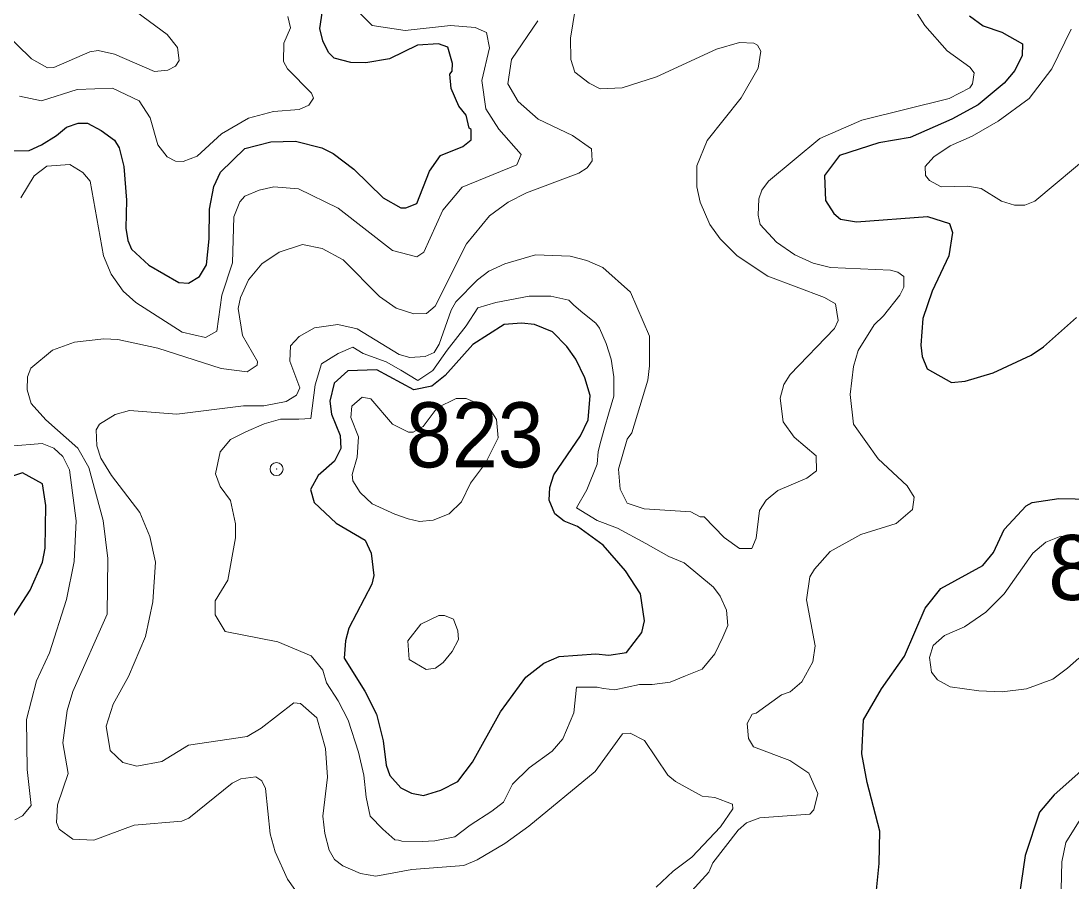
# Model space of a CAD drawing. Extents: x 673.3 to 698.5, y 6984.3 to 7012.3.
# Drawn here: x 677.314 to 678.607, y 7002.072 to 7003.132 of the extents above; entities that cross this region are included whole.
import ezdxf

# ---------------------------------------------------------------- set-up
doc = ezdxf.new("R2010")
doc.units = 0
doc.header["$LTSCALE"] = 0.032
doc.header["$PDMODE"] = 32
doc.header["$PDSIZE"] = 0.016
doc.layers.add('1', color=7, linetype='Continuous', lineweight=25)
doc.layers.add('2', color=7, linetype='Continuous', lineweight=13)
doc.layers.add('21', color=7, linetype='Continuous')

msp = doc.modelspace()

# ---------------------------------------------------------------- linework, layer by layer
at = {"layer": '1'}
for points in [[(677.3701, 7003.0009), (677.3847, 7003.0058), (677.396, 7003.0057), (677.4131, 7002.9969), (677.4292, 7002.9848), (677.4352, 7002.9754), (677.441, 7002.9524), (677.4441, 7002.911), (677.4434, 7002.8768), (677.4456, 7002.8615), (677.4504, 7002.8508), (677.4715, 7002.8312), (677.5086, 7002.8099), (677.5203, 7002.8088), (677.5339, 7002.8171), (677.5426, 7002.8315), (677.5459, 7002.8634), (677.5462, 7002.9), (677.5518, 7002.9279), (677.56, 7002.9457), (677.5899, 7002.9748), (677.6218, 7002.9829), (677.6522, 7002.9838), (677.6846, 7002.9755), (677.6987, 7002.9685), (677.7242, 7002.9493), (677.7603, 7002.9141), (677.7819, 7002.9017), (677.788, 7002.9016), (677.8014, 7002.9071), (677.817, 7002.9468), (677.8305, 7002.966), (677.8583, 7002.9772), (677.8683, 7002.9855), (677.8684, 7002.998), (677.866, 7002.9996), (677.8621, 7003.0158), (677.8531, 7003.0267), (677.8439, 7003.0484), (677.8423, 7003.0663), (677.8449, 7003.07), (677.8456, 7003.0792), (677.8396, 7003.0995), (677.8282, 7003.1035), (677.8022, 7003.1019), (677.768, 7003.0851), (677.7387, 7003.0801), (677.7205, 7003.0807), (677.6999, 7003.0857), (677.693, 7003.0928), (677.6858, 7003.1072), (677.682, 7003.1226), (677.6868, 7003.1522)], [(678.482, 7003.1382), (678.4988, 7003.1256), (678.5218, 7003.118), (678.5473, 7003.1036), (678.5468, 7003.0891), (678.5376, 7003.0707), (678.5246, 7003.0552), (678.4928, 7003.0285), (678.4603, 7003.0109), (678.4088, 7002.9883), (678.3704, 7002.9818), (678.3219, 7002.9661), (678.3033, 7002.9415), (678.3045, 7002.9105), (678.3151, 7002.8948), (678.3232, 7002.8877), (678.343, 7002.8845), (678.4303, 7002.8909), (678.4573, 7002.8825), (678.4611, 7002.8713), (678.4565, 7002.8424), (678.436, 7002.7989), (678.4245, 7002.7654), (678.4222, 7002.7326), (678.4238, 7002.7186), (678.4298, 7002.7035), (678.46, 7002.6866), (678.4767, 7002.6883), (678.511, 7002.6985), (678.5578, 7002.7201), (678.5731, 7002.7307), (678.6137, 7002.7665)], [(677.3056, 7002.9719), (677.3244, 7002.9722), (677.3394, 7002.9793), (677.358, 7002.9905), (677.3701, 7003.0009)], [(677.3031, 7002.3963), (677.3254, 7002.4311), (677.3408, 7002.4653), (677.3439, 7002.4826), (677.3447, 7002.5354), (677.3406, 7002.5619), (677.3161, 7002.5756), (677.2449, 7002.552)], [(678.367, 7002.0576), (678.3709, 7002.0946), (678.3717, 7002.1344), (678.3559, 7002.1944), (678.3493, 7002.2297), (678.3514, 7002.2712), (678.3737, 7002.3097), (678.402, 7002.3497), (678.4275, 7002.4087), (678.4467, 7002.4332), (678.4984, 7002.4615), (678.5117, 7002.4773), (678.5248, 7002.5057), (678.5517, 7002.5348), (678.5591, 7002.5391)], [(678.5591, 7002.5391), (678.5918, 7002.5439), (678.6323, 7002.5432)], [(678.6264, 7002.2148), (678.5864, 7002.179), (678.5683, 7002.1577), (678.5506, 7002.1043), (678.5386, 7002.0233), (678.5257, 7001.8692), (678.5222, 7001.8491), (678.5126, 7001.8298), (678.4995, 7001.7907), (678.4931, 7001.7524), (678.4952, 7001.7236), (678.5129, 7001.6338), (678.5175, 7001.6222), (678.5234, 7001.6139), (678.533, 7001.612), (678.5424, 7001.6157), (678.5886, 7001.6484), (678.6044, 7001.6554), (678.6635, 7001.6678)]]:
    msp.add_lwpolyline(points, dxfattribs=at)
msp.add_lwpolyline([(678.031, 7002.4863), (677.9994, 7002.5094), (677.983, 7002.516), (677.9716, 7002.5249), (677.9646, 7002.5416), (677.9653, 7002.5572), (677.9704, 7002.5728), (678.003, 7002.6209), (678.0123, 7002.6406), (678.0149, 7002.6705), (678.0086, 7002.6925), (677.9972, 7002.7155), (677.9863, 7002.7308), (677.9684, 7002.7492), (677.9466, 7002.7582), (677.9306, 7002.7598), (677.9089, 7002.7581), (677.8706, 7002.7336), (677.8364, 7002.6953), (677.8201, 7002.6821), (677.7978, 7002.6776), (677.7524, 7002.7021), (677.7167, 7002.7011), (677.6996, 7002.6857), (677.6944, 7002.6638), (677.6965, 7002.6477), (677.7071, 7002.6214), (677.708, 7002.6055), (677.7004, 7002.5896), (677.6799, 7002.5722), (677.6707, 7002.5548), (677.6752, 7002.5388), (677.7024, 7002.5135), (677.7381, 7002.4925), (677.7454, 7002.4764), (677.7487, 7002.4491), (677.7462, 7002.4385), (677.718, 7002.3843), (677.7136, 7002.3686), (677.7121, 7002.3472), (677.7375, 7002.3068), (677.7517, 7002.2784), (677.7601, 7002.2454), (677.7638, 7002.2155), (677.7683, 7002.2029), (677.7819, 7002.1876), (677.7949, 7002.1809), (677.8098, 7002.1784), (677.8311, 7002.1847), (677.8521, 7002.1955), (677.8702, 7002.2194), (677.9044, 7002.2813), (677.9358, 7002.3239), (677.958, 7002.3411), (677.9766, 7002.3495), (678.0219, 7002.3526), (678.0381, 7002.3511), (678.0596, 7002.3543), (678.0785, 7002.3788), (678.0817, 7002.3934), (678.0769, 7002.4266), (678.0583, 7002.455)], close=True, dxfattribs=at)
at = {"layer": '2'}
for points in [[(677.4256, 7003.166), (677.4943, 7003.1152), (677.5068, 7003.0989), (677.5091, 7003.0832), (677.5045, 7003.076), (677.4952, 7003.0713), (677.4787, 7003.0693), (677.4293, 7003.091), (677.4091, 7003.0953), (677.399, 7003.0936), (677.3548, 7003.0745), (677.3468, 7003.0742), (677.3273, 7003.0851), (677.2907, 7003.1209)], [(677.9995, 7003.1638), (677.9906, 7003.1106), (677.9913, 7003.0842), (677.9962, 7003.0688), (678.0139, 7003.0551), (678.0273, 7003.0482), (678.0542, 7003.0493), (678.0965, 7003.063), (678.1703, 7003.0971), (678.199, 7003.1051), (678.2163, 7003.1044), (678.221, 7003.1018), (678.225, 7003.0945), (678.2219, 7003.0737), (678.2008, 7003.037), (678.159, 7002.9846), (678.1461, 7002.9534), (678.1461, 7002.9276), (678.1505, 7002.9088), (678.1621, 7002.881), (678.175, 7002.8637), (678.1959, 7002.8426), (678.2335, 7002.8175), (678.3036, 7002.7914), (678.3169, 7002.7835), (678.3203, 7002.7631), (678.3158, 7002.7532), (678.2611, 7002.6965), (678.2533, 7002.6843), (678.2488, 7002.6673)], [(677.6427, 7003.1373), (677.6461, 7003.1232), (677.6378, 7003.1044), (677.6374, 7003.0818), (677.6425, 7003.0729), (677.6719, 7003.0427), (677.6744, 7003.0367), (677.6688, 7003.028), (677.6566, 7003.0229), (677.625, 7003.0203), (677.5945, 7003.0121), (677.5609, 7002.9929), (677.5312, 7002.9651), (677.514, 7002.9587), (677.5046, 7002.9592), (677.4942, 7002.9645), (677.4828, 7002.9791), (677.4733, 7003.0124), (677.4596, 7003.0335), (677.427, 7003.0489), (677.3834, 7003.0474), (677.3394, 7003.0335), (677.3122, 7003.0393)], [(677.9505, 7003.1318), (677.9182, 7003.0842), (677.9136, 7003.0542), (677.9263, 7003.0326), (677.9508, 7003.0107), (677.9932, 7002.9907), (678.0168, 7002.9744), (678.0176, 7002.9594), (678.0113, 7002.9511), (678.0009, 7002.9442), (677.9366, 7002.9201), (677.9141, 7002.9088), (677.8912, 7002.8917), (677.8627, 7002.8575), (677.8242, 7002.7807), (677.8136, 7002.7717), (677.7978, 7002.771), (677.7761, 7002.7783), (677.7558, 7002.7925), (677.7107, 7002.8378), (677.6851, 7002.8517), (677.6607, 7002.8567), (677.6322, 7002.8469), (677.6108, 7002.8329), (677.5944, 7002.8129), (677.5843, 7002.7911), (677.5817, 7002.7776), (677.587, 7002.7445), (677.6053, 7002.7124), (677.6049, 7002.7081), (677.5927, 7002.6996), (677.5607, 7002.704), (677.4825, 7002.729), (677.4335, 7002.7394), (677.4164, 7002.7404), (677.3802, 7002.7363), (677.3529, 7002.7264), (677.3262, 7002.7042), (677.3221, 7002.6935), (677.322, 7002.6775), (677.3269, 7002.6606), (677.3448, 7002.6408), (677.3841, 7002.6057), (677.3977, 7002.582), (677.4154, 7002.5167), (677.4213, 7002.4699), (677.4204, 7002.4015), (677.3782, 7002.3062), (677.3709, 7002.283), (677.3659, 7002.243), (677.3723, 7002.2053), (677.3591, 7002.1668), (677.3578, 7002.1449), (677.3612, 7002.1366), (677.378, 7002.1245), (677.4041, 7002.1233), (677.4535, 7002.1418), (677.5124, 7002.1465), (677.5209, 7002.1502), (677.5742, 7002.1934), (677.5849, 7002.1989), (677.6034, 7002.2011), (677.6109, 7002.1962), (677.6151, 7002.1868), (677.6208, 7002.1311), (677.6271, 7002.109), (677.6423, 7002.0751), (677.6602, 7002.0496)], [(677.9024, 7002.9987), (677.8865, 7003.0235), (677.8815, 7003.0583), (677.8911, 7003.0986), (677.8874, 7003.1176), (677.8734, 7003.1238), (677.843, 7003.1263), (677.7873, 7003.1198), (677.7467, 7003.1261), (677.7312, 7003.1412)], [(678.197, 7002.1355), (678.2075, 7002.1445), (678.2237, 7002.1506), (678.2856, 7002.1553), (678.2904, 7002.1607), (678.2951, 7002.1808), (678.284, 7002.2059), (678.2609, 7002.2215), (678.216, 7002.2381), (678.2101, 7002.2482), (678.2081, 7002.2667), (678.2144, 7002.2783), (678.2192, 7002.2794), (678.2506, 7002.3021), (678.2612, 7002.3057), (678.2754, 7002.3183), (678.2893, 7002.3427), (678.2918, 7002.3624), (678.2812, 7002.419), (678.2854, 7002.4473), (678.2911, 7002.457), (678.3106, 7002.4788), (678.3482, 7002.4996), (678.3918, 7002.513), (678.4117, 7002.5301), (678.414, 7002.5453), (678.4052, 7002.5593), (678.3696, 7002.5926), (678.3392, 7002.6355), (678.3351, 7002.6717), (678.3392, 7002.7064), (678.345, 7002.7259), (678.3647, 7002.7577), (678.3763, 7002.7686), (678.3961, 7002.7941), (678.401, 7002.8041), (678.401, 7002.8173), (678.3937, 7002.8225), (678.3847, 7002.8249), (678.3108, 7002.8283), (678.2897, 7002.8336), (678.2669, 7002.8436), (678.2444, 7002.8593), (678.2242, 7002.881), (678.2219, 7002.8928), (678.2226, 7002.9127), (678.2262, 7002.9234), (678.2345, 7002.9346), (678.2976, 7002.987), (678.3495, 7003.0095), (678.457, 7003.0362), (678.4826, 7003.0492), (678.4858, 7003.0545), (678.4879, 7003.0679), (678.4824, 7003.0749), (678.4543, 7003.095), (678.4269, 7003.1261), (678.4176, 7003.1408)], [(678.6072, 7003.1218), (678.5834, 7003.0726), (678.5554, 7003.0364), (678.5171, 7003.0082), (678.4852, 7002.99), (678.4581, 7002.9781), (678.4379, 7002.9644), (678.4274, 7002.9527), (678.428, 7002.9415), (678.4326, 7002.9353), (678.4469, 7002.9275), (678.4798, 7002.9284), (678.4965, 7002.9253), (678.5213, 7002.9098), (678.5374, 7002.9048), (678.55, 7002.9048), (678.5625, 7002.9098), (678.6351, 7002.9704)], [(677.314, 7002.9141), (677.3305, 7002.9409), (677.3459, 7002.953), (677.3742, 7002.9551), (677.3904, 7002.9452), (677.3995, 7002.9343), (677.4158, 7002.8426), (677.4254, 7002.8202), (677.4399, 7002.7992), (677.4557, 7002.785), (677.5127, 7002.7488), (677.5415, 7002.742), (677.5553, 7002.7499), (677.5614, 7002.7943), (677.5745, 7002.8338), (677.5761, 7002.8904), (677.5838, 7002.9091), (677.5899, 7002.9161), (677.6073, 7002.9236), (677.6254, 7002.9275), (677.6557, 7002.9249), (677.7049, 7002.9011), (677.7716, 7002.849), (677.8016, 7002.8413), (677.8103, 7002.8469), (677.8335, 7002.8986), (677.8573, 7002.9271), (677.9245, 7002.9545), (677.9302, 7002.9673), (677.9024, 7002.9987)], [(678.2488, 7002.6673), (678.2526, 7002.6381), (678.2663, 7002.6194), (678.2932, 7002.5963), (678.2935, 7002.5777), (678.2816, 7002.5689), (678.2461, 7002.5536), (678.2318, 7002.5417), (678.2234, 7002.5291), (678.2194, 7002.4949), (678.2142, 7002.4822), (678.199, 7002.4822), (678.18, 7002.4959), (678.1552, 7002.5211), (678.1503, 7002.5213), (678.1391, 7002.5276), (678.0816, 7002.531), (678.0604, 7002.5379), (678.0518, 7002.5553), (678.0499, 7002.5798), (678.0607, 7002.6168), (678.0662, 7002.6247), (678.0858, 7002.6896), (678.0882, 7002.7071), (678.0881, 7002.7437), (678.0648, 7002.7979), (678.0304, 7002.8282), (678.0107, 7002.8369), (677.9905, 7002.842), (677.9476, 7002.8436), (677.9101, 7002.8327), (677.8902, 7002.8236), (677.8761, 7002.8129), (677.8496, 7002.7859), (677.8437, 7002.7755), (677.8292, 7002.7337), (677.823, 7002.7237), (677.812, 7002.7185), (677.7929, 7002.7175), (677.7799, 7002.7212), (677.7281, 7002.7525), (677.7042, 7002.7581), (677.6757, 7002.7541), (677.6567, 7002.7433), (677.6461, 7002.7317), (677.6453, 7002.7127), (677.6575, 7002.6802), (677.6533, 7002.6711), (677.6407, 7002.6631), (677.613, 7002.6581), (677.588, 7002.658), (677.5062, 7002.6475), (677.448, 7002.6523), (677.4301, 7002.6473), (677.411, 7002.6353), (677.4067, 7002.6284), (677.4074, 7002.6086), (677.4125, 7002.5934), (677.4255, 7002.5723), (677.4605, 7002.5267), (677.4728, 7002.4971), (677.4799, 7002.4656), (677.4767, 7002.4165), (677.4677, 7002.3739), (677.4464, 7002.3247), (677.4277, 7002.2905), (677.4189, 7002.2634), (677.4238, 7002.2338), (677.4398, 7002.2187), (677.457, 7002.2142), (677.4875, 7002.22), (677.5206, 7002.2402), (677.5928, 7002.2508), (677.6099, 7002.261), (677.6502, 7002.2922), (677.6583, 7002.2915), (677.6784, 7002.2737), (677.6891, 7002.236), (677.6916, 7002.2006), (677.686, 7002.1529), (677.6881, 7002.1316), (677.6937, 7002.1108), (677.7004, 7002.0995), (677.7105, 7002.0916), (677.7322, 7002.0821), (677.7509, 7002.0791), (677.7954, 7002.0872), (677.8593, 7002.0919), (677.876, 7002.099), (677.9099, 7002.1192), (677.9393, 7002.1403), (678.0213, 7002.2076), (678.0547, 7002.2542), (678.0643, 7002.2548), (678.082, 7002.2458), (678.1105, 7002.2031), (678.1202, 7002.1953), (678.153, 7002.1776), (678.1684, 7002.1759), (678.19, 7002.1675)], [(677.3068, 7002.1484), (677.3159, 7002.1534), (677.3266, 7002.166), (677.322, 7002.2103), (677.3212, 7002.2718), (677.3332, 7002.3195), (677.3494, 7002.3537), (677.3704, 7002.4195), (677.3797, 7002.4663), (677.3822, 7002.5162), (677.374, 7002.579), (677.3657, 7002.5955), (677.3546, 7002.6058), (677.3401, 7002.6117), (677.3003, 7002.6084)], [(677.6287, 7002.5803), (677.6288, 7002.5801), (677.6288, 7002.5801), (677.6288, 7002.5801), (677.6288, 7002.5801)], [(678.6167, 7002.3474), (678.6026, 7002.335), (678.5845, 7002.3216), (678.5521, 7002.3096), (678.5224, 7002.3059), (678.4935, 7002.3069), (678.4583, 7002.3119), (678.4426, 7002.3205), (678.4353, 7002.3299), (678.4327, 7002.3482), (678.4374, 7002.3629), (678.4513, 7002.3753), (678.4757, 7002.3859), (678.5022, 7002.4041), (678.5247, 7002.4265), (678.56, 7002.4766), (678.5761, 7002.4902), (678.5943, 7002.4975), (678.6046, 7002.4967), (678.6198, 7002.488)], [(678.19, 7002.1675), (678.1907, 7002.162), (678.1753, 7002.1398), (678.1401, 7002.1023), (678.1171, 7002.0851), (678.0962, 7002.0653)], [(678.6181, 7002.1487), (678.6006, 7002.1204), (678.5956, 7002.0966), (678.5949, 7002.0625), (678.6054, 7001.9946), (678.6103, 7001.8858), (678.6009, 7001.8438), (678.5681, 7001.7781), (678.56, 7001.7354), (678.5542, 7001.6827), (678.5612, 7001.6769), (678.5772, 7001.6808), (678.6769, 7001.7201)], [(678.0933, 7002.0097), (678.1612, 7002.0837), (678.1659, 7002.0955), (678.197, 7002.1355)]]:
    msp.add_lwpolyline(points, dxfattribs=at)
for points in [[(677.6712, 7002.6425), (677.6763, 7002.6837), (677.6841, 7002.7095), (677.7047, 7002.7224), (677.7227, 7002.7301), (677.7356, 7002.7224), (677.7639, 7002.7121), (677.782, 7002.7018), (677.8026, 7002.6889), (677.8214, 7002.7013), (677.8388, 7002.7266), (677.8624, 7002.7566), (677.8766, 7002.7787), (677.8987, 7002.785), (677.9398, 7002.7929), (677.9666, 7002.7929), (677.9887, 7002.7881), (677.995, 7002.7818), (678.006, 7002.7724), (678.0218, 7002.7597), (678.0266, 7002.7534), (678.0345, 7002.7345), (678.0408, 7002.7155), (678.0439, 7002.6935), (678.0439, 7002.6824), (678.0439, 7002.6698), (678.0376, 7002.6477), (678.0329, 7002.6319), (678.0281, 7002.6145), (678.025, 7002.6019), (678.0234, 7002.5861), (678.0108, 7002.5546), (677.9982, 7002.5325), (678.0234, 7002.5167), (678.0487, 7002.5072), (678.0834, 7002.4883), (678.1118, 7002.4725), (678.1307, 7002.4646), (678.167, 7002.4346), (678.1749, 7002.4236), (678.1828, 7002.4062), (678.1844, 7002.3873), (678.1781, 7002.3731), (678.1686, 7002.3526), (678.1528, 7002.3336), (678.1323, 7002.3257), (678.1134, 7002.3178), (678.0913, 7002.3147), (678.0755, 7002.3147), (678.0455, 7002.3084), (678.0313, 7002.3099), (678.0234, 7002.3115), (678.006, 7002.3115), (677.9982, 7002.3115), (677.995, 7002.28), (677.9812, 7002.248), (677.9682, 7002.2326), (677.94, 7002.2123), (677.9192, 7002.1921), (677.9082, 7002.17), (677.894, 7002.159), (677.8672, 7002.1416), (677.8482, 7002.1274), (677.8237, 7002.1226), (677.8082, 7002.1217), (677.7829, 7002.1221), (677.779, 7002.1233), (677.7744, 7002.1238), (677.7598, 7002.1368), (677.7441, 7002.1526), (677.7393, 7002.1763), (677.7362, 7002.2032), (677.7299, 7002.2316), (677.7172, 7002.2711), (677.7046, 7002.2948), (677.6904, 7002.3169), (677.6857, 7002.3327), (677.6715, 7002.3501), (677.6304, 7002.3674), (677.5657, 7002.3801), (677.5531, 7002.4006), (677.5531, 7002.418), (677.5689, 7002.4432), (677.5783, 7002.4954), (677.5783, 7002.5127), (677.572, 7002.5412), (677.5594, 7002.5585), (677.5538, 7002.5744), (677.5594, 7002.6012), (677.572, 7002.6164), (677.591, 7002.6259), (677.6137, 7002.6359), (677.6336, 7002.6417), (677.6562, 7002.6414)], [(677.8621, 7002.667), (677.8499, 7002.667), (677.8268, 7002.6554), (677.8093, 7002.6325), (677.797, 7002.6255), (677.7911, 7002.6255), (677.7716, 7002.6354), (677.745, 7002.6664), (677.7343, 7002.6686), (677.7217, 7002.6574), (677.7202, 7002.6436), (677.7298, 7002.6198), (677.7283, 7002.5949), (677.7219, 7002.5732), (677.7228, 7002.5656), (677.7317, 7002.5511), (677.7467, 7002.5374), (677.7745, 7002.5247), (677.791, 7002.5188), (677.8048, 7002.5156), (677.8215, 7002.5171), (677.8412, 7002.525), (677.8564, 7002.5396), (677.8678, 7002.5627), (677.8863, 7002.5872), (677.9017, 7002.6185), (677.8995, 7002.641), (677.8911, 7002.6547)], [(677.8452, 7002.3556), (677.8528, 7002.3703), (677.852, 7002.3809), (677.8467, 7002.3954), (677.8358, 7002.3998), (677.8288, 7002.3998), (677.8064, 7002.389), (677.7903, 7002.3685), (677.7922, 7002.3458), (677.813, 7002.3332), (677.8246, 7002.3349), (677.8338, 7002.3418)]]:
    msp.add_lwpolyline(points, close=True, dxfattribs=at)
msp.add_point((677.6288, 7002.5801), dxfattribs=at)

# ---------------------------------------------------------------- texts
at = {"layer": '21', "width": 0.95}
msp.add_text('823', height=0.08, dxfattribs=at).set_placement((677.7881, 7002.5822))
at = {"layer": '21'}
msp.add_text('825', height=0.08, dxfattribs=at).set_placement((678.5789, 7002.4189))

doc.saveas('drawing.dxf')
